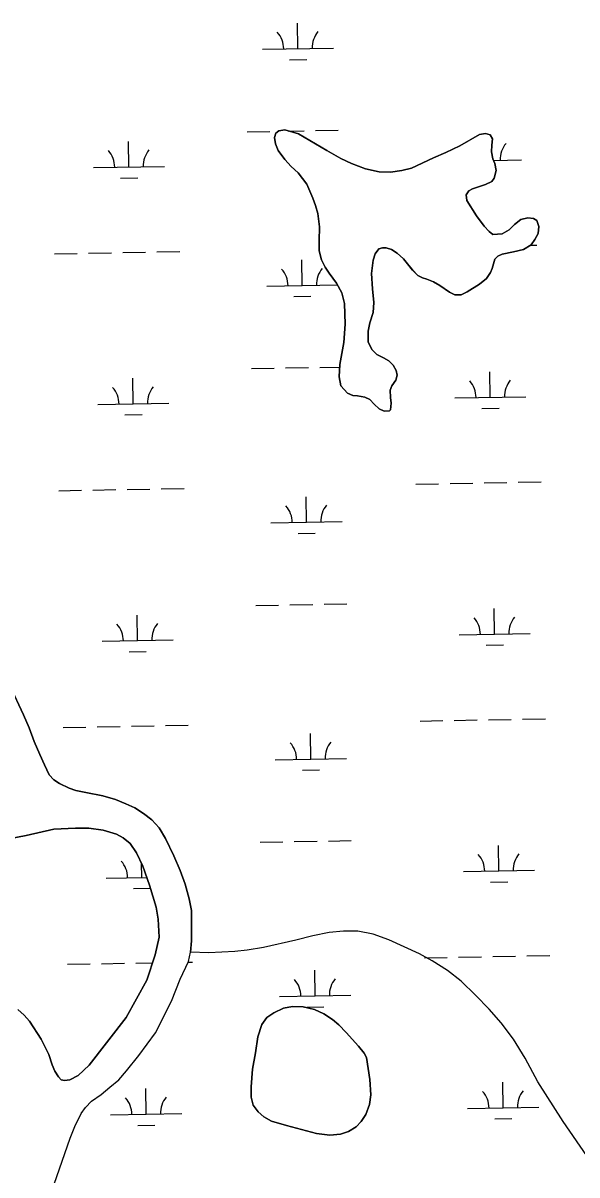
# Model space of a CAD drawing. Extents: x 3957609 to 3995875, y 234277 to 260273.
# Drawn here: x 3990623 to 3991401, y 249813 to 251431 of the extents above; entities that cross this region are included whole.
import ezdxf

# ---------------------------------------------------------------- set-up
doc = ezdxf.new("R2010")
doc.units = 0
doc.layers.add('V-TOPO-SHOR', color=7, linetype='Continuous')
doc.layers.add('V-WETL-SWMP', color=7, linetype='Continuous')

msp = doc.modelspace()

# ---------------------------------------------------------------- linework, layer by layer
at = {"layer": 'V-TOPO-SHOR'}
for points in [[(3991264.352, 251064.802), (3991246.997, 251053.896), (3991238.514, 251049.729), (3991229.626, 251049.706), (3991221.915, 251053.44), (3991208.659, 251062.887), (3991199.561, 251067.802), (3991190.073, 251071.532), (3991183.943, 251073.688), (3991177.814, 251076.834), (3991170.093, 251084.516), (3991163.156, 251093.189), (3991157.215, 251100.286), (3991148.505, 251108.164), (3991140.395, 251113.278), (3991133.278, 251115.631), (3991127.947, 251115.617), (3991122.815, 251114.026), (3991117.697, 251107.099), (3991114.756, 251098.205), (3991112.63, 251079.437), (3991114.066, 251058.109), (3991115.694, 251038.758), (3991114.741, 251024.93), (3991110.236, 251010.106), (3991107.696, 250998.447), (3991107.93, 250983.832), (3991113.093, 250972.785), (3991120.021, 250965.89), (3991129.118, 250961.37), (3991137.03, 250957.044), (3991142.969, 250950.935), (3991147.333, 250943.442), (3991148.339, 250936.728), (3991146.578, 250929.812), (3991140.87, 250921.7), (3991138.515, 250915.769), (3991139.133, 250905.302), (3991139.942, 250897.601), (3991138.977, 250888.318), (3991137.994, 250886.538), (3991130.095, 250886.319), (3991123.175, 250889.463), (3991116.048, 250895.963), (3991109.908, 250902.465), (3991102.988, 250906.002), (3991092.912, 250907.559), (3991086.194, 250908.331), (3991078.68, 250911.472), (3991069.571, 250921.917), (3991067.168, 250934.355), (3991068.113, 250951.736), (3991073.765, 250982.563), (3991075.676, 251008.638), (3991074.418, 251037.469), (3991070.628, 251052.67), (3991063.484, 251066.082), (3991052.783, 251080.275), (3991047.233, 251088.358), (3991042.072, 251098.813), (3991039.078, 251111.646), (3991038.847, 251125.667), (3991039.389, 251145.024), (3991037.171, 251163.782), (3991033.983, 251175.228), (3991030.007, 251185.292), (3991021.664, 251205.022), (3991009.38, 251220.792), (3990999.48, 251230.049), (3990990.567, 251239.904), (3990981.058, 251252.124), (3990977.478, 251261.596), (3990976.073, 251270.677), (3990977.837, 251276.805), (3990982.371, 251279.779), (3990990.86, 251281.38), (3991010.031, 251275.701), (3991049.59, 251252.491), (3991069.37, 251241.284), (3991084.202, 251234.014), (3991104.168, 251226.557), (3991123.138, 251222.258), (3991138.941, 251221.705), (3991154.931, 251224.313), (3991168.749, 251227.507), (3991199.721, 251242.2), (3991216.885, 251249.749), (3991236.81, 251258.883), (3991264.225, 251274.751), (3991272.911, 251276.352), (3991279.038, 251274.591), (3991282.409, 251268.672), (3991281.641, 251259.981), (3991281.074, 251250.5), (3991283.073, 251240.629), (3991285.854, 251234.315), (3991287.656, 251224.247), (3991284.918, 251213.378)], [(3991284.918, 251213.378), (3991281.572, 251209.024), (3991272.892, 251204.459), (3991254.54, 251198.489), (3991249.41, 251195.712), (3991245.672, 251190.172), (3991246.284, 251182.077), (3991260.162, 251160.779), (3991270.865, 251146.192), (3991277.994, 251138.505), (3991282.942, 251134.567), (3991295.973, 251135.194), (3991305.836, 251140.748), (3991313.322, 251148.469), (3991322.194, 251155.403), (3991332.26, 251157.601), (3991340.359, 251157.03), (3991344.91, 251153.88), (3991347.695, 251145.79), (3991346.733, 251135.913), (3991342.211, 251127.211), (3991336.7, 251119.889), (3991326.05, 251113.542), (3991312.232, 251109.952), (3991296.045, 251106.753), (3991289.929, 251103.972), (3991285.989, 251099.815), (3991282.071, 251086.572), (3991279.517, 251081.037), (3991274.207, 251072.728), (3991264.352, 251064.802)], [(3990604.116, 250501.127), (3990623.543, 250459.768), (3990631.475, 250441.647), (3990638.424, 250422.34), (3990646.157, 250404.22), (3990652.7, 250389.644), (3990659.639, 250375.466), (3990665.767, 250368.578), (3990674.061, 250363.276), (3990687.682, 250356.802), (3990696.761, 250353.671), (3990710.767, 250350.746), (3990735.032, 250346.075), (3990752.792, 250340.994), (3990767.399, 250334.915), (3990779.637, 250329.031), (3990792.079, 250321.372), (3990803.538, 250312.133), (3990813.819, 250301.117), (3990822.729, 250285.956), (3990834.819, 250261.535), (3990843.349, 250241.049), (3990850.494, 250221.745), (3990856.065, 250201.449), (3990859.458, 250184.895), (3990859.708, 250163.6), (3990859.565, 250142.502), (3990858.027, 250126.525)], [(3990615.49, 250046.029), (3990624.385, 250037.966), (3990631.7, 250029.704), (3990648.129, 250004.309), (3990659.027, 249982.842), (3990663.796, 249968.065), (3990667.366, 249959.202), (3990672.513, 249951.524), (3990676.467, 249947.196), (3990681.202, 249946.221), (3990688.692, 249947.227), (3990700.114, 249953.367), (3990715.656, 249967.799), (3990767.544, 250034.574), (3990796.794, 250086.9), (3990808.338, 250122.816), (3990814.191, 250147.476), (3990812.749, 250172.714), (3990809.749, 250189.466), (3990800.404, 250220.598), (3990791.268, 250247.39), (3990782.152, 250265.705), (3990773.049, 250278.894), (3990763.565, 250287.152), (3990753.892, 250292.057), (3990735.341, 250297.531), (3990715.42, 250300.439), (3990696.491, 250300.392), (3990665.932, 250298.936), (3990626.912, 250290.361), (3990605.234, 250285.97)], [(3991415.003, 249840.286), (3991381.749, 249888.722), (3991346.309, 249944.055), (3991328.276, 249977.736), (3991312.234, 250004.321), (3991294.625, 250026.96), (3991277.813, 250046.246), (3991258.437, 250065.921), (3991238.467, 250085.594), (3991219.101, 250100.733), (3991197.767, 250114.286), (3991179.796, 250124.104), (3991136.95, 250143.72), (3991114.643, 250151.554), (3991093.133, 250156.037), (3991073.214, 250155.988), (3991052.904, 250153.964), (3991030.038, 250149.174), (3991005.993, 250143.198), (3990960.457, 250132.829), (3990937.786, 250129.026), (3990920.435, 250127.207), (3990883.952, 250125.341), (3990858.027, 250126.525)], [(3990663.209, 249632.466), (3990663.602, 249652.223), (3990658.373, 249693.025), (3990654.568, 249716.876), (3990653.931, 249734.816), (3990655.076, 249750.791), (3990657.208, 249765.387), (3990666.588, 249800.312), (3990689.101, 249865.043), (3990695.567, 249881.425), (3990704.593, 249899.586), (3990710.288, 249908.278), (3990718.943, 249917.17), (3990732.329, 249926.472), (3990744.922, 249936.755), (3990757.122, 249947.237), (3990768.328, 249959.687), (3990785.628, 249981.42), (3990808.815, 250013.025), (3990831.38, 250057.446), (3990843.531, 250088.238), (3990855.102, 250113.111), (3990858.027, 250126.525)], [(3991105.476, 249978.418), (3991110.293, 249947.62), (3991111.336, 249925.899), (3991109.591, 249912.466), (3991104.295, 249898.431), (3991097.8, 249888.343), (3991091.103, 249881.216), (3991080.063, 249874.474), (3991068.813, 249870.693), (3991053.807, 249869.274), (3991035.039, 249871.795), (3990993.143, 249882.75), (3990971.998, 249889.215), (3990961.121, 249895.113), (3990953.4, 249902.007), (3990946.269, 249911.27), (3990943.277, 249922.718), (3990943.242, 249937.134), (3990945.351, 249962.024), (3990949.245, 249985.139), (3990952.548, 250007.266), (3990958.43, 250024.662), (3990965.514, 250034.75), (3990974.978, 250041.095), (3990988.982, 250047.843), (3991001.419, 250050.047), (3991016.628, 250049.492), (3991032.238, 250045.975), (3991045.288, 250039.887), (3991057.75, 250032.016), (3991066.654, 250024.336), (3991076.753, 250013.699), (3991094.182, 249994.386), (3991102.103, 249984.73), (3991105.476, 249978.418)]]:
    msp.add_lwpolyline(points, dxfattribs=at)
at = {"layer": 'V-WETL-SWMP'}
for p, q in [((3991009.087, 251395.388), (3991008.433, 251431.382)), ((3990959.095, 251394.478), (3991059.079, 251396.297)), ((3990997.37, 251379.741), (3991021.366, 251380.177)), ((3990937.79, 251278.64), (3990969.784, 251279.222)), ((3990982.372, 251279.779), (3990977.836, 251276.805)), ((3990990.86, 251281.38), (3990982.372, 251279.779)), ((3991010.032, 251275.7), (3990990.86, 251281.38)), ((3990996.505, 251279.708), (3991017.777, 251280.094)), ((3991033.774, 251280.385), (3991065.769, 251280.967)), ((3990771.597, 251229.18), (3990770.943, 251265.175)), ((3990977.836, 251276.805), (3990976.074, 251270.678)), ((3990976.074, 251270.678), (3990977.479, 251261.596)), ((3990977.479, 251261.596), (3990981.058, 251252.125)), ((3991049.591, 251252.492), (3991010.032, 251275.7)), ((3991264.225, 251274.751), (3991236.811, 251258.882)), ((3991272.911, 251276.353), (3991264.225, 251274.751)), ((3991279.038, 251274.59), (3991272.911, 251276.353)), ((3991282.41, 251268.673), (3991279.038, 251274.59)), ((3991281.642, 251259.981), (3991282.41, 251268.673)), ((3990981.058, 251252.125), (3990990.568, 251239.903)), ((3991069.37, 251241.284), (3991049.591, 251252.492)), ((3991216.885, 251249.748), (3991199.721, 251242.2)), ((3991236.811, 251258.882), (3991216.885, 251249.748)), ((3991281.073, 251250.5), (3991281.642, 251259.981)), ((3991283.072, 251240.629), (3991281.073, 251250.5)), ((3990721.606, 251228.271), (3990821.589, 251230.089)), ((3990990.568, 251239.903), (3990999.481, 251230.05)), ((3990999.481, 251230.05), (3991009.379, 251220.792)), ((3991084.201, 251234.013), (3991069.37, 251241.284)), ((3991104.167, 251226.557), (3991084.201, 251234.013)), ((3991199.721, 251242.2), (3991168.749, 251227.508)), ((3991285.853, 251234.316), (3991283.072, 251240.629)), ((3991284.011, 251238.498), (3991323.414, 251239.214)), ((3991287.656, 251224.248), (3991285.853, 251234.316)), ((3990759.88, 251213.534), (3990783.876, 251213.97)), ((3991009.379, 251220.792), (3991021.663, 251205.022)), ((3991123.138, 251222.259), (3991104.167, 251226.557)), ((3991138.94, 251221.706), (3991123.138, 251222.259)), ((3991154.932, 251224.313), (3991138.94, 251221.706)), ((3991168.749, 251227.508), (3991154.932, 251224.313)), ((3991281.571, 251209.025), (3991284.918, 251213.378)), ((3991284.918, 251213.378), (3991287.656, 251224.248)), ((3991021.663, 251205.022), (3991030.008, 251185.292)), ((3991249.41, 251195.712), (3991254.539, 251198.49)), ((3991254.539, 251198.49), (3991272.892, 251204.46)), ((3991272.892, 251204.46), (3991281.571, 251209.025)), ((3991030.008, 251185.292), (3991033.983, 251175.229)), ((3991245.672, 251190.172), (3991249.41, 251195.712)), ((3991246.284, 251182.076), (3991245.672, 251190.172)), ((3991260.162, 251160.78), (3991246.284, 251182.076)), ((3991033.983, 251175.229), (3991037.171, 251163.782)), ((3991037.171, 251163.782), (3991039.39, 251145.024)), ((3991270.864, 251146.191), (3991260.162, 251160.78)), ((3991313.322, 251148.469), (3991305.836, 251140.748)), ((3991322.193, 251155.404), (3991313.322, 251148.469)), ((3991332.26, 251157.602), (3991322.193, 251155.404)), ((3991340.359, 251157.029), (3991332.26, 251157.602)), ((3991344.909, 251153.88), (3991340.359, 251157.029)), ((3991347.695, 251145.79), (3991344.909, 251153.88)), ((3991039.39, 251145.024), (3991038.846, 251125.667)), ((3991277.993, 251138.506), (3991270.864, 251146.191)), ((3991282.941, 251134.568), (3991277.993, 251138.506)), ((3991295.974, 251135.193), (3991282.941, 251134.568)), ((3991305.836, 251140.748), (3991295.974, 251135.193)), ((3991342.211, 251127.21), (3991346.732, 251135.912)), ((3991346.732, 251135.912), (3991347.695, 251145.79)), ((3991038.846, 251125.667), (3991039.078, 251111.645)), ((3991326.049, 251113.542), (3991336.699, 251119.889)), ((3991335.792, 251119.348), (3991344.75, 251119.511)), ((3991336.699, 251119.889), (3991342.211, 251127.21)), ((3990666.954, 251107.187), (3990698.949, 251107.769)), ((3990714.946, 251108.06), (3990746.941, 251108.641)), ((3990762.938, 251108.932), (3990794.933, 251109.514)), ((3990810.93, 251109.805), (3990842.925, 251110.387)), ((3991039.078, 251111.645), (3991042.073, 251098.814)), ((3991114.756, 251098.205), (3991117.697, 251107.1)), ((3991117.697, 251107.1), (3991122.815, 251114.025)), ((3991122.815, 251114.025), (3991127.946, 251115.618)), ((3991127.946, 251115.618), (3991133.278, 251115.631)), ((3991133.278, 251115.631), (3991140.394, 251113.279)), ((3991140.394, 251113.279), (3991148.505, 251108.164)), ((3991148.505, 251108.164), (3991157.215, 251100.285)), ((3991157.215, 251100.285), (3991163.157, 251093.19)), ((3991282.072, 251086.572), (3991285.99, 251099.815)), ((3991285.99, 251099.815), (3991289.929, 251103.972)), ((3991289.929, 251103.972), (3991296.045, 251106.753)), ((3991296.045, 251106.753), (3991312.233, 251109.953)), ((3991312.233, 251109.953), (3991326.049, 251113.542)), ((3991015.135, 251062.767), (3991014.481, 251098.762)), ((3991042.073, 251098.814), (3991047.234, 251088.359)), ((3991047.234, 251088.359), (3991052.784, 251080.275)), ((3991112.63, 251079.437), (3991114.756, 251098.205)), ((3991163.157, 251093.19), (3991170.092, 251084.517)), ((3991170.092, 251084.517), (3991177.813, 251076.833)), ((3991279.518, 251081.036), (3991282.072, 251086.572)), ((3991052.784, 251080.275), (3991063.484, 251066.082)), ((3991114.066, 251058.109), (3991112.63, 251079.437)), ((3991177.813, 251076.833), (3991183.944, 251073.688)), ((3991183.944, 251073.688), (3991190.072, 251071.531)), ((3991190.072, 251071.531), (3991199.562, 251067.802)), ((3991199.562, 251067.802), (3991208.659, 251062.887)), ((3991264.351, 251064.803), (3991274.206, 251072.727)), ((3991274.206, 251072.727), (3991279.518, 251081.036)), ((3990965.143, 251061.858), (3991064.769, 251063.67)), ((3991063.484, 251066.082), (3991070.628, 251052.669)), ((3991070.628, 251052.669), (3991074.418, 251037.47)), ((3991115.694, 251038.758), (3991114.066, 251058.109)), ((3991208.659, 251062.887), (3991221.915, 251053.44)), ((3991221.915, 251053.44), (3991229.627, 251049.706)), ((3991238.515, 251049.728), (3991246.997, 251053.897)), ((3991246.997, 251053.897), (3991264.351, 251064.803)), ((3991003.418, 251047.121), (3991027.414, 251047.557)), ((3991074.418, 251037.47), (3991075.675, 251008.638)), ((3991114.741, 251024.93), (3991115.694, 251038.758)), ((3991229.627, 251049.706), (3991238.515, 251049.728)), ((3991110.235, 251010.106), (3991114.741, 251024.93)), ((3991075.675, 251008.638), (3991073.765, 250982.562)), ((3991107.696, 250998.447), (3991110.235, 251010.106)), ((3991107.93, 250983.832), (3991107.696, 250998.447)), ((3991073.765, 250982.562), (3991068.113, 250951.737)), ((3991113.092, 250972.785), (3991107.93, 250983.832)), ((3991120.022, 250965.889), (3991113.092, 250972.785)), ((3991129.119, 250961.369), (3991120.022, 250965.889)), ((3991137.03, 250957.044), (3991129.119, 250961.369)), ((3991142.97, 250950.936), (3991137.03, 250957.044)), ((3990943.838, 250946.02), (3990975.833, 250946.602)), ((3990991.83, 250946.893), (3991023.825, 250947.474)), ((3991039.822, 250947.765), (3991067.925, 250948.276)), ((3991068.113, 250951.737), (3991067.169, 250934.355)), ((3991147.334, 250943.441), (3991142.97, 250950.936)), ((3991148.338, 250936.729), (3991147.334, 250943.441)), ((3991279.471, 250905.685), (3991278.816, 250941.679)), ((3990777.646, 250896.56), (3990776.991, 250932.554)), ((3991067.169, 250934.355), (3991069.57, 250921.918)), ((3991069.57, 250921.918), (3991078.681, 250911.472)), ((3991138.515, 250915.769), (3991140.87, 250921.7)), ((3991140.87, 250921.7), (3991146.578, 250929.812)), ((3991146.578, 250929.812), (3991148.338, 250936.729)), ((3991078.681, 250911.472), (3991086.194, 250908.331)), ((3991086.194, 250908.331), (3991092.911, 250907.558)), ((3991092.911, 250907.558), (3991102.988, 250906.003)), ((3991102.988, 250906.003), (3991109.909, 250902.465)), ((3991139.133, 250905.302), (3991138.515, 250915.769)), ((3991229.479, 250904.776), (3991329.462, 250906.594)), ((3990727.654, 250895.651), (3990827.637, 250897.469)), ((3991109.909, 250902.465), (3991116.048, 250895.962)), ((3991116.048, 250895.962), (3991123.175, 250889.462)), ((3991123.175, 250889.462), (3991130.095, 250886.319)), ((3991138.978, 250888.317), (3991139.942, 250897.602)), ((3991139.942, 250897.602), (3991139.133, 250905.302)), ((3991267.753, 250890.039), (3991291.749, 250890.475)), ((3990765.928, 250880.914), (3990789.924, 250881.35)), ((3991130.095, 250886.319), (3991137.995, 250886.537)), ((3991137.995, 250886.537), (3991138.978, 250888.317)), ((3990768.986, 250776.312), (3990800.981, 250776.894)), ((3990816.978, 250777.185), (3990848.973, 250777.767)), ((3991174.827, 250783.692), (3991206.822, 250784.273)), ((3991222.819, 250784.564), (3991254.814, 250785.146)), ((3991270.811, 250785.437), (3991302.806, 250786.019)), ((3991318.803, 250786.31), (3991350.798, 250786.891)), ((3990673.002, 250774.567), (3990704.997, 250775.149)), ((3990720.994, 250775.439), (3990752.989, 250776.021)), ((3991021.183, 250730.147), (3991020.529, 250766.142)), ((3990971.191, 250729.238), (3991071.175, 250731.056)), ((3991009.466, 250714.501), (3991033.462, 250714.937)), ((3990997.878, 250614.273), (3991029.873, 250614.854)), ((3991045.87, 250615.145), (3991077.865, 250615.727)), ((3990783.694, 250563.94), (3990783.039, 250599.934)), ((3990949.886, 250613.4), (3990981.881, 250613.982)), ((3991285.519, 250573.065), (3991284.864, 250609.059)), ((3991235.527, 250572.156), (3991335.51, 250573.974)), ((3990733.702, 250563.031), (3990833.685, 250564.849)), ((3991273.801, 250557.419), (3991297.797, 250557.855)), ((3990771.976, 250548.294), (3990795.972, 250548.73)), ((3990623.542, 250459.768), (3990604.115, 250501.127)), ((3990631.474, 250441.647), (3990623.542, 250459.768)), ((3991228.867, 250451.944), (3991260.862, 250452.526)), ((3991276.859, 250452.817), (3991308.854, 250453.399)), ((3991324.851, 250453.689), (3991356.846, 250454.271)), ((3990638.423, 250422.341), (3990631.474, 250441.647)), ((3990679.05, 250441.947), (3990711.045, 250442.529)), ((3990727.042, 250442.819), (3990759.037, 250443.401)), ((3990775.034, 250443.692), (3990807.029, 250444.274)), ((3990823.026, 250444.565), (3990855.021, 250445.147)), ((3991180.875, 250451.072), (3991212.87, 250451.653)), ((3990646.158, 250404.219), (3990638.423, 250422.341)), ((3991027.231, 250397.527), (3991026.577, 250433.521)), ((3990652.701, 250389.644), (3990646.158, 250404.219)), ((3990659.638, 250375.465), (3990652.701, 250389.644)), ((3990977.24, 250396.618), (3991077.223, 250398.436)), ((3990665.767, 250368.579), (3990659.638, 250375.465)), ((3991015.514, 250381.881), (3991039.51, 250382.317)), ((3990674.062, 250363.275), (3990665.767, 250368.579)), ((3990687.683, 250356.802), (3990674.062, 250363.275)), ((3990696.761, 250353.67), (3990687.683, 250356.802)), ((3990710.768, 250350.747), (3990696.761, 250353.67)), ((3990735.033, 250346.075), (3990710.768, 250350.747)), ((3990752.792, 250340.993), (3990735.033, 250346.075)), ((3990767.398, 250334.916), (3990752.792, 250340.993)), ((3990779.638, 250329.031), (3990767.398, 250334.916)), ((3990792.079, 250321.372), (3990779.638, 250329.031)), ((3990803.538, 250312.133), (3990792.079, 250321.372)), ((3990813.819, 250301.117), (3990803.538, 250312.133)), ((3990822.729, 250285.956), (3990813.819, 250301.117)), ((3990834.818, 250261.536), (3990822.729, 250285.956)), ((3990955.934, 250280.78), (3990987.929, 250281.362)), ((3991003.926, 250281.653), (3991035.921, 250282.234)), ((3991051.918, 250282.525), (3991083.913, 250283.107)), ((3991291.567, 250240.445), (3991290.912, 250276.439)), ((3990843.348, 250241.05), (3990834.818, 250261.536)), ((3990789.742, 250231.32), (3990789.38, 250251.184)), ((3990739.75, 250230.411), (3990796.705, 250231.447)), ((3990850.494, 250221.745), (3990843.348, 250241.05)), ((3991241.575, 250239.536), (3991341.558, 250241.354)), ((3990778.024, 250215.674), (3990801.753, 250216.105)), ((3990856.065, 250201.449), (3990850.494, 250221.745)), ((3991279.849, 250224.799), (3991303.845, 250225.235)), ((3990859.459, 250184.895), (3990856.065, 250201.449)), ((3990859.709, 250163.6), (3990859.459, 250184.895)), ((3990859.564, 250142.501), (3990859.709, 250163.6)), ((3990858.026, 250126.526), (3990859.564, 250142.501)), ((3990843.53, 250088.237), (3990855.102, 250113.111)), ((3990855.102, 250113.111), (3990858.026, 250126.526)), ((3991186.923, 250118.452), (3991218.918, 250119.033)), ((3991234.915, 250119.324), (3991266.91, 250119.906)), ((3991282.907, 250120.197), (3991314.902, 250120.779)), ((3991330.899, 250121.069), (3991362.894, 250121.651)), ((3990685.098, 250109.327), (3990717.093, 250109.909)), ((3990733.09, 250110.199), (3990765.085, 250110.781)), ((3990781.082, 250111.072), (3990804.701, 250111.502)), ((3990854.777, 250112.412), (3990861.069, 250112.527)), ((3991033.279, 250064.907), (3991032.625, 250100.901)), ((3990831.381, 250057.447), (3990843.53, 250088.237)), ((3990983.288, 250063.998), (3991083.271, 250065.816)), ((3990808.816, 250013.026), (3990831.381, 250057.447)), ((3991001.419, 250050.047), (3990988.982, 250047.844)), ((3991016.627, 250049.492), (3991001.419, 250050.047)), ((3991032.238, 250045.976), (3991016.627, 250049.492)), ((3991021.562, 250049.261), (3991045.558, 250049.697)), ((3990965.513, 250034.751), (3990958.429, 250024.661)), ((3990974.977, 250041.094), (3990965.513, 250034.751)), ((3990988.982, 250047.844), (3990974.977, 250041.094)), ((3991045.287, 250039.886), (3991032.238, 250045.976)), ((3991057.749, 250032.017), (3991045.287, 250039.886)), ((3991066.655, 250024.337), (3991057.749, 250032.017)), ((3990958.429, 250024.661), (3990952.547, 250007.267)), ((3991076.754, 250013.698), (3991066.655, 250024.337)), ((3990785.627, 249981.42), (3990808.816, 250013.026)), ((3990952.547, 250007.267), (3990949.245, 249985.14)), ((3991094.181, 249994.387), (3991076.754, 250013.698)), ((3990949.245, 249985.14), (3990945.352, 249962.024)), ((3991102.104, 249984.729), (3991094.181, 249994.387)), ((3991105.477, 249978.418), (3991102.104, 249984.729)), ((3990768.329, 249959.687), (3990785.627, 249981.42)), ((3991110.294, 249947.621), (3991105.477, 249978.418)), ((3990757.121, 249947.237), (3990768.329, 249959.687)), ((3990945.352, 249962.024), (3990943.241, 249937.134)), ((3990732.328, 249926.472), (3990744.922, 249936.756)), ((3990744.922, 249936.756), (3990757.121, 249947.237)), ((3990943.241, 249937.134), (3990943.277, 249922.718)), ((3991111.335, 249925.9), (3991110.294, 249947.621)), ((3991297.615, 249907.825), (3991296.96, 249943.819)), ((3990718.943, 249917.171), (3990732.328, 249926.472)), ((3990795.79, 249898.7), (3990795.135, 249934.694)), ((3990943.277, 249922.718), (3990946.268, 249911.27)), ((3991109.591, 249912.466), (3991111.335, 249925.9)), ((3990704.593, 249899.587), (3990710.289, 249908.277)), ((3990710.289, 249908.277), (3990718.943, 249917.171)), ((3990946.268, 249911.27), (3990953.401, 249902.006)), ((3991104.294, 249898.431), (3991109.591, 249912.466)), ((3991247.623, 249906.916), (3991347.606, 249908.734)), ((3990695.568, 249881.424), (3990704.593, 249899.587)), ((3990745.798, 249897.791), (3990845.781, 249899.609)), ((3990953.401, 249902.006), (3990961.12, 249895.113)), ((3990961.12, 249895.113), (3990971.997, 249889.215)), ((3990971.997, 249889.215), (3990993.144, 249882.75)), ((3991091.104, 249881.216), (3991097.801, 249888.343)), ((3991097.801, 249888.343), (3991104.294, 249898.431)), ((3991285.897, 249892.178), (3991309.893, 249892.615)), ((3990689.101, 249865.042), (3990695.568, 249881.424)), ((3990784.072, 249883.054), (3990808.068, 249883.49)), ((3990993.144, 249882.75), (3991035.04, 249871.795)), ((3991035.04, 249871.795), (3991053.808, 249869.274)), ((3991053.808, 249869.274), (3991068.814, 249870.694)), ((3991068.814, 249870.694), (3991080.062, 249874.474)), ((3991080.062, 249874.474), (3991091.104, 249881.216)), ((3990666.587, 249800.311), (3990689.101, 249865.042))]:
    msp.add_line(p, q, dxfattribs=at)
msp.add_lwpolyline([(3990605.233, 250285.97), (3990626.912, 250290.362), (3990665.932, 250298.937), (3990696.491, 250300.393), (3990715.42, 250300.44), (3990735.342, 250297.532), (3990753.891, 250292.057), (3990763.565, 250287.152), (3990773.05, 250278.894), (3990782.153, 250265.705), (3990791.269, 250247.39), (3990800.405, 250220.597), (3990809.75, 250189.466), (3990812.749, 250172.713), (3990814.192, 250147.477), (3990808.338, 250122.816), (3990796.794, 250086.9), (3990767.544, 250034.575), (3990715.655, 249967.8), (3990700.113, 249953.367), (3990688.692, 249947.226), (3990681.202, 249946.222), (3990676.467, 249947.196), (3990672.513, 249951.524), (3990667.367, 249959.201), (3990663.796, 249968.066), (3990659.027, 249982.842), (3990648.129, 250004.308), (3990631.7, 250029.703), (3990624.384, 250037.966), (3990615.491, 250046.029)], dxfattribs=at)
for centre, start, end in [((3990953.845, 251394.858), 0.269879, 41.813537), ((3991064.312, 251396.867), 140.269876, 181.813534), ((3991328.648, 251239.784), 140.269876, 181.813534), ((3990716.355, 251228.651), 0.269879, 41.813537), ((3990826.823, 251230.66), 140.269876, 181.813534), ((3990959.893, 251062.238), 0.269879, 41.813537), ((3991070.36, 251064.247), 140.269876, 181.813534), ((3991224.228, 250905.156), 0.269879, 41.813537), ((3991334.696, 250907.164), 140.269876, 181.813534), ((3990722.403, 250896.031), 0.269879, 41.813537), ((3990832.871, 250898.039), 140.269876, 181.813534), ((3990965.941, 250729.618), 0.269879, 41.813537), ((3991076.408, 250731.627), 140.269876, 181.813534), ((3990728.451, 250563.411), 0.269879, 41.813537), ((3990838.919, 250565.419), 140.269876, 181.813534), ((3991230.276, 250572.536), 0.269879, 41.813537), ((3991340.744, 250574.544), 140.269876, 181.813534), ((3990971.989, 250396.998), 0.269879, 41.813537), ((3991082.456, 250399.006), 140.269876, 181.813534), ((3991236.324, 250239.916), 0.269879, 41.813537), ((3991346.792, 250241.924), 140.269876, 181.813534), ((3990734.499, 250230.791), 0.269879, 41.813537), ((3990978.037, 250064.378), 0.269879, 41.813537), ((3991088.504, 250066.386), 140.269876, 181.813534), ((3990740.547, 249898.171), 0.269879, 41.813537), ((3990851.015, 249900.179), 140.269876, 181.813534), ((3991242.372, 249907.296), 0.269879, 41.813537), ((3991352.84, 249909.304), 140.269876, 181.813534)]:
    msp.add_arc(centre, 35.246, start, end, dxfattribs=at)

doc.saveas('drawing.dxf')
